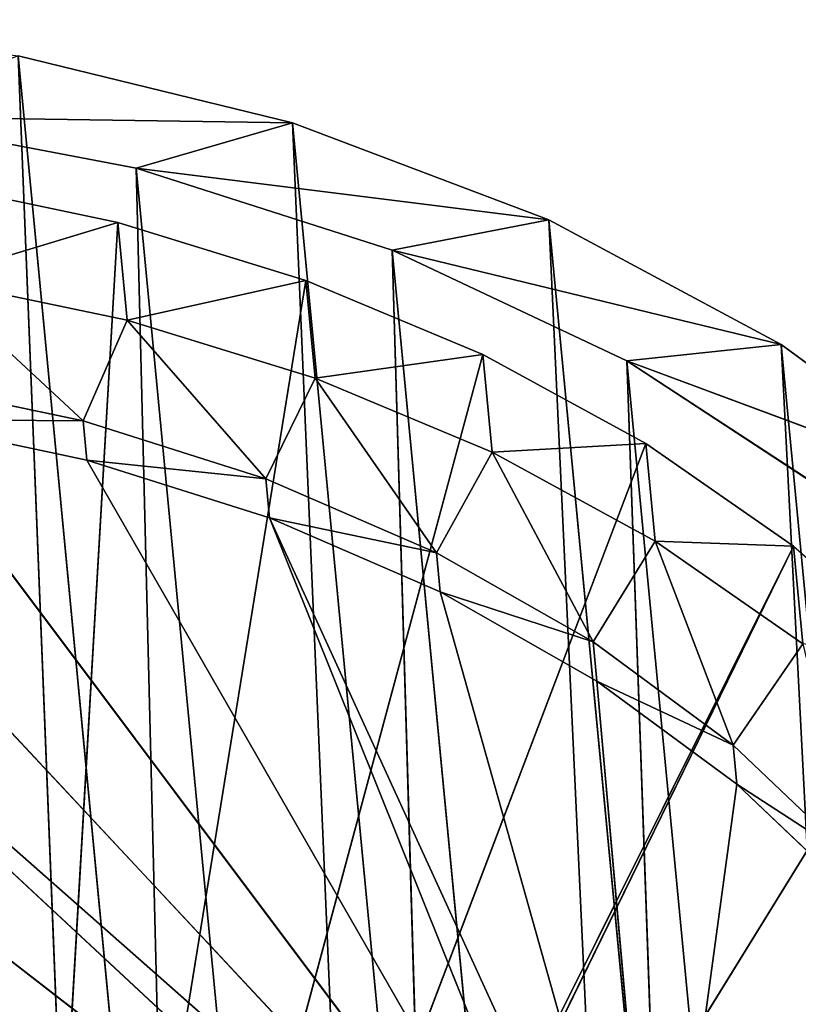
# Model space of a CAD drawing. Extents: x 322 to 502, y 0 to 111.
# Tile 529 of 656: x 366 to 376, y 97 to 111. Entities that reach past the tile are written whole.
import ezdxf

# ---------------------------------------------------------------- set-up
doc = ezdxf.new("R2010")
doc.units = 0
doc.header["$LTSCALE"] = 25.4
doc.layers.get('0').update_dxf_attribs({"color": 13, "linetype": 'CONTINUOUS'})

# ---------------------------------------------------------------- blocks, each defined once
blk = doc.blocks.new('MONO-II-GOLD-7766-7774_ST0')
at = {"color": 7}
for p, q in [((76.01, 156.81, 46.508), (6.557, 78.009, 43.734)), ((76.01, 156.81, 46.508), (6.557, 78.009, 43.734)), ((76.5, 156.036, 50.417), (6.557, 78.009, 43.734)), ((76.5, 156.036, 50.417), (6.557, 78.009, 43.734)), ((76.5, 156.036, 50.417), (7.471, 76.868, 47.473)), ((76.5, 156.036, 50.417), (7.471, 76.868, 47.473)), ((77.415, 154.896, 54.156), (7.471, 76.868, 47.473)), ((77.415, 154.896, 54.156), (7.471, 76.868, 47.473)), ((77.415, 154.896, 54.156), (8.792, 75.386, 50.963)), ((77.415, 154.896, 54.156), (8.792, 75.386, 50.963)), ((78.735, 153.413, 57.646), (8.792, 75.386, 50.963)), ((78.735, 153.413, 57.646), (8.792, 75.386, 50.963)), ((78.735, 153.413, 57.646), (10.489, 73.593, 54.128)), ((78.735, 153.413, 57.646), (10.489, 73.593, 54.128)), ((80.432, 151.62, 60.812), (10.489, 73.593, 54.128)), ((80.432, 151.62, 60.812), (10.489, 73.593, 54.128)), ((8.09, 76.496, 45.344), (59.52, 135.608, 46.624)), ((8.09, 76.496, 45.344), (59.52, 135.608, 46.624)), ((8.09, 76.496, 45.344), (60.226, 134.658, 50.326)), ((8.09, 76.496, 45.344), (60.226, 134.658, 50.326)), ((9.207, 75.196, 48.831), (60.226, 134.658, 50.326)), ((9.207, 75.196, 48.831), (60.226, 134.658, 50.326)), ((9.207, 75.196, 48.831), (61.344, 133.358, 53.813)), ((9.207, 75.196, 48.831), (61.344, 133.358, 53.813)), ((10.71, 73.575, 52.027), (61.344, 133.358, 53.813)), ((10.71, 73.575, 52.027), (61.344, 133.358, 53.813)), ((10.71, 73.575, 52.027), (62.847, 131.737, 57.009)), ((10.71, 73.575, 52.027), (62.847, 131.737, 57.009)), ((11.316, 78.356, 33.861), (24.934, 64.641, 51.454)), ((11.316, 78.356, 33.861), (24.934, 64.641, 51.454)), ((11.135, 78.282, 36.617), (24.934, 64.641, 51.454)), ((11.135, 78.282, 36.617), (24.934, 64.641, 51.454)), ((11.135, 78.282, 36.617), (24.568, 64.935, 51.86)), ((11.135, 78.282, 36.617), (24.568, 64.935, 51.86)), ((9.598, 78.076, 42.541), (8.828, 75.856, 45.094)), ((9.598, 78.076, 42.541), (8.828, 75.856, 45.094)), ((10.16, 77.342, 45.221), (9.598, 78.076, 42.541)), ((9.598, 78.076, 42.541), (11.531, 76.165, 44.622)), ((9.598, 78.076, 42.541), (11.531, 76.165, 44.622)), ((10.16, 77.342, 45.221), (9.598, 78.076, 42.541)), ((7.471, 76.868, 47.473), (6.557, 78.009, 43.734)), ((7.471, 76.868, 47.473), (6.557, 78.009, 43.734)), ((11.2, 77.988, 39.364), (24.568, 64.935, 51.86)), ((11.2, 77.988, 39.364), (24.568, 64.935, 51.86)), ((8.09, 76.496, 45.344), (7.384, 77.446, 41.643)), ((7.471, 76.868, 47.473), (7.384, 77.446, 41.643)), ((8.09, 76.496, 45.344), (7.384, 77.446, 41.643)), ((7.471, 76.868, 47.473), (7.384, 77.446, 41.643)), ((11.531, 76.165, 44.622), (11.512, 77.478, 42.063)), ((11.531, 76.165, 44.622), (11.512, 77.478, 42.063)), ((12.064, 76.759, 44.673), (11.512, 77.478, 42.063)), ((12.064, 76.759, 44.673), (11.512, 77.478, 42.063)), ((24.568, 64.935, 51.86), (11.512, 77.478, 42.063)), ((24.568, 64.935, 51.86), (11.512, 77.478, 42.063)), ((10.16, 77.342, 45.221), (8.828, 75.856, 45.094)), ((10.16, 77.342, 45.221), (8.828, 75.856, 45.094)), ((10.16, 77.342, 45.221), (9.618, 74.929, 47.654)), ((10.16, 77.342, 45.221), (9.618, 74.929, 47.654)), ((10.95, 76.415, 47.782), (10.16, 77.342, 45.221)), ((10.16, 77.342, 45.221), (11.531, 76.165, 44.622)), ((10.16, 77.342, 45.221), (11.531, 76.165, 44.622)), ((10.16, 77.342, 45.221), (12.317, 75.248, 47.108)), ((10.16, 77.342, 45.221), (12.317, 75.248, 47.108)), ((10.95, 76.415, 47.782), (10.16, 77.342, 45.221)), ((8.792, 75.386, 50.963), (7.471, 76.868, 47.473)), ((7.471, 76.868, 47.473), (8.09, 76.496, 45.344)), ((7.471, 76.868, 47.473), (8.09, 76.496, 45.344)), ((8.792, 75.386, 50.963), (7.471, 76.868, 47.473)), ((10.979, 76.883, 42.012), (11.531, 76.165, 44.622)), ((10.979, 76.883, 42.012), (11.531, 76.165, 44.622)), ((11.531, 76.165, 44.622), (12.064, 76.759, 44.673)), ((11.531, 76.165, 44.622), (12.064, 76.759, 44.673)), ((12.317, 75.248, 47.108), (12.064, 76.759, 44.673)), ((12.317, 75.248, 47.108), (12.064, 76.759, 44.673)), ((12.85, 75.842, 47.159), (12.064, 76.759, 44.673)), ((12.064, 76.759, 44.673), (24.568, 64.935, 51.86)), ((12.064, 76.759, 44.673), (24.568, 64.935, 51.86)), ((12.85, 75.842, 47.159), (12.064, 76.759, 44.673)), ((8.265, 76.59, 42.414), (8.828, 75.856, 45.094)), ((8.265, 76.59, 42.414), (8.828, 75.856, 45.094)), ((9.207, 75.196, 48.831), (8.09, 76.496, 45.344)), ((8.792, 75.386, 50.963), (8.09, 76.496, 45.344)), ((9.207, 75.196, 48.831), (8.09, 76.496, 45.344)), ((8.792, 75.386, 50.963), (8.09, 76.496, 45.344)), ((10.95, 76.415, 47.782), (9.618, 74.929, 47.654)), ((10.95, 76.415, 47.782), (9.618, 74.929, 47.654)), ((10.95, 76.415, 47.782), (10.625, 73.82, 50.062)), ((10.95, 76.415, 47.782), (10.625, 73.82, 50.062)), ((11.957, 75.306, 50.189), (10.95, 76.415, 47.782)), ((10.95, 76.415, 47.782), (12.317, 75.248, 47.108)), ((10.95, 76.415, 47.782), (12.317, 75.248, 47.108)), ((10.95, 76.415, 47.782), (13.324, 74.145, 49.433)), ((10.95, 76.415, 47.782), (13.324, 74.145, 49.433)), ((11.957, 75.306, 50.189), (10.95, 76.415, 47.782)), ((11.531, 76.165, 44.622), (12.317, 75.248, 47.108)), ((11.531, 76.165, 44.622), (12.317, 75.248, 47.108)), ((8.828, 75.856, 45.094), (9.618, 74.929, 47.654)), ((8.828, 75.856, 45.094), (9.618, 74.929, 47.654)), ((8.828, 75.856, 45.094), (34.703, 52.791, 43.586)), ((8.828, 75.856, 45.094), (34.703, 52.791, 43.586)), ((12.317, 75.248, 47.108), (12.85, 75.842, 47.159)), ((12.317, 75.248, 47.108), (12.85, 75.842, 47.159)), ((13.324, 74.145, 49.433), (12.85, 75.842, 47.159)), ((13.324, 74.145, 49.433), (12.85, 75.842, 47.159)), ((13.857, 74.74, 49.484), (12.85, 75.842, 47.159)), ((12.85, 75.842, 47.159), (24.568, 64.935, 51.86)), ((12.85, 75.842, 47.159), (24.568, 64.935, 51.86)), ((12.85, 75.842, 47.159), (24.392, 65.043, 52.446)), ((12.85, 75.842, 47.159), (24.392, 65.043, 52.446)), ((13.857, 74.74, 49.484), (12.85, 75.842, 47.159)), ((10.489, 73.593, 54.128), (8.792, 75.386, 50.963)), ((8.792, 75.386, 50.963), (9.207, 75.196, 48.831)), ((8.792, 75.386, 50.963), (9.207, 75.196, 48.831)), ((10.489, 73.593, 54.128), (8.792, 75.386, 50.963)), ((11.957, 75.306, 50.189), (10.625, 73.82, 50.062)), ((11.957, 75.306, 50.189), (10.625, 73.82, 50.062)), ((11.957, 75.306, 50.189), (11.836, 72.544, 52.286)), ((11.957, 75.306, 50.189), (11.836, 72.544, 52.286)), ((13.168, 74.03, 52.413), (11.957, 75.306, 50.189)), ((11.957, 75.306, 50.189), (13.324, 74.145, 49.433)), ((11.957, 75.306, 50.189), (13.324, 74.145, 49.433)), ((11.957, 75.306, 50.189), (14.539, 72.874, 51.565)), ((11.957, 75.306, 50.189), (14.539, 72.874, 51.565)), ((13.168, 74.03, 52.413), (11.957, 75.306, 50.189)), ((12.317, 75.248, 47.108), (13.324, 74.145, 49.433)), ((12.317, 75.248, 47.108), (13.324, 74.145, 49.433)), ((10.71, 73.575, 52.027), (9.207, 75.196, 48.831)), ((10.489, 73.593, 54.128), (9.207, 75.196, 48.831)), ((10.71, 73.575, 52.027), (9.207, 75.196, 48.831)), ((10.489, 73.593, 54.128), (9.207, 75.196, 48.831)), ((9.618, 74.929, 47.654), (10.625, 73.82, 50.062)), ((34.703, 52.791, 43.586), (9.618, 74.929, 47.654)), ((34.703, 52.791, 43.586), (9.618, 74.929, 47.654)), ((9.618, 74.929, 47.654), (10.625, 73.82, 50.062)), ((13.324, 74.145, 49.433), (13.857, 74.74, 49.484)), ((13.324, 74.145, 49.433), (13.857, 74.74, 49.484)), ((14.539, 72.874, 51.565), (13.857, 74.74, 49.484)), ((14.539, 72.874, 51.565), (13.857, 74.74, 49.484)), ((15.072, 73.468, 51.616), (13.857, 74.74, 49.484)), ((13.857, 74.74, 49.484), (24.392, 65.043, 52.446)), ((13.857, 74.74, 49.484), (24.392, 65.043, 52.446)), ((15.072, 73.468, 51.616), (13.857, 74.74, 49.484)), ((13.324, 74.145, 49.433), (14.539, 72.874, 51.565)), ((13.324, 74.145, 49.433), (14.539, 72.874, 51.565)), ((13.168, 74.03, 52.413), (11.836, 72.544, 52.286)), ((13.168, 74.03, 52.413), (11.836, 72.544, 52.286)), ((14.567, 72.603, 54.424), (13.168, 74.03, 52.413)), ((13.168, 74.03, 52.413), (13.235, 71.117, 54.297)), ((13.168, 74.03, 52.413), (13.235, 71.117, 54.297)), ((13.168, 74.03, 52.413), (14.539, 72.874, 51.565)), ((13.168, 74.03, 52.413), (14.539, 72.874, 51.565)), ((13.168, 74.03, 52.413), (15.944, 71.451, 53.472)), ((13.168, 74.03, 52.413), (15.944, 71.451, 53.472)), ((14.567, 72.603, 54.424), (13.168, 74.03, 52.413)), ((10.625, 73.82, 50.062), (11.836, 72.544, 52.286)), ((34.703, 52.791, 43.586), (10.625, 73.82, 50.062)), ((10.625, 73.82, 50.062), (11.836, 72.544, 52.286)), ((34.703, 52.791, 43.586), (10.625, 73.82, 50.062)), ((12.528, 71.528, 56.903), (10.489, 73.593, 54.128)), ((10.489, 73.593, 54.128), (10.71, 73.575, 52.027)), ((10.489, 73.593, 54.128), (10.71, 73.575, 52.027)), ((12.528, 71.528, 56.903), (10.489, 73.593, 54.128)), ((12.566, 71.669, 54.86), (10.71, 73.575, 52.027)), ((12.528, 71.528, 56.903), (10.71, 73.575, 52.027)), ((12.566, 71.669, 54.86), (10.71, 73.575, 52.027)), ((12.528, 71.528, 56.903), (10.71, 73.575, 52.027)), ((14.539, 72.874, 51.565), (15.072, 73.468, 51.616)), ((14.539, 72.874, 51.565), (15.072, 73.468, 51.616)), ((15.944, 71.451, 53.472), (15.072, 73.468, 51.616)), ((15.944, 71.451, 53.472), (15.072, 73.468, 51.616)), ((16.477, 72.045, 53.523), (15.072, 73.468, 51.616)), ((16.477, 72.045, 53.523), (15.072, 73.468, 51.616)), ((24.392, 65.043, 52.446), (15.072, 73.468, 51.616)), ((24.392, 65.043, 52.446), (15.072, 73.468, 51.616)), ((14.539, 72.874, 51.565), (15.944, 71.451, 53.472)), ((14.539, 72.874, 51.565), (15.944, 71.451, 53.472)), ((11.836, 72.544, 52.286), (13.235, 71.117, 54.297)), ((11.836, 72.544, 52.286), (13.235, 71.117, 54.297)), ((11.836, 72.544, 52.286), (34.703, 52.791, 43.586)), ((11.836, 72.544, 52.286), (34.703, 52.791, 43.586)), ((14.567, 72.603, 54.424), (13.235, 71.117, 54.297)), ((14.567, 72.603, 54.424), (13.235, 71.117, 54.297)), ((14.567, 72.603, 54.424), (15.944, 71.451, 53.472)), ((14.567, 72.603, 54.424), (15.944, 71.451, 53.472)), ((15.944, 71.451, 53.472), (16.477, 72.045, 53.523)), ((15.944, 71.451, 53.472), (16.477, 72.045, 53.523)), ((17.52, 69.897, 55.128), (16.477, 72.045, 53.523)), ((17.52, 69.897, 55.128), (16.477, 72.045, 53.523)), ((18.052, 70.491, 55.179), (16.477, 72.045, 53.523)), ((16.477, 72.045, 53.523), (24.392, 65.043, 52.446)), ((16.477, 72.045, 53.523), (24.392, 65.043, 52.446)), ((18.052, 70.491, 55.179), (16.477, 72.045, 53.523)), ((15.944, 71.451, 53.472), (17.52, 69.897, 55.128)), ((15.944, 71.451, 53.472), (17.52, 69.897, 55.128)), ((13.235, 71.117, 54.297), (14.805, 69.558, 56.07)), ((13.235, 71.117, 54.297), (14.805, 69.558, 56.07)), ((13.235, 71.117, 54.297), (34.713, 52.765, 43.78)), ((13.235, 71.117, 54.297), (34.713, 52.765, 43.78)), ((13.235, 71.117, 54.297), (34.703, 52.791, 43.586)), ((13.235, 71.117, 54.297), (34.703, 52.791, 43.586)), ((14.805, 69.558, 56.07), (34.713, 52.765, 43.78)), ((14.805, 69.558, 56.07), (34.713, 52.765, 43.78))]:
    blk.add_line(p, q, dxfattribs=at)
mesh = blk.add_polyface(dxfattribs=at)
corners = [(75.955, 157.201, 42.513), (6.067, 78.783, 39.825), (76.01, 156.81, 46.508)]
mesh.append_faces([[corners[k] for k in face] for face in [(0, 1, 2)]], dxfattribs={"color": 7})
mesh = blk.add_polyface(dxfattribs=at)
corners = [(76.01, 156.81, 46.508), (6.067, 78.783, 39.825), (6.557, 78.009, 43.734)]
mesh.append_faces([[corners[k] for k in face] for face in [(0, 1, 2)]], dxfattribs={"color": 7})
mesh = blk.add_polyface(dxfattribs=at)
corners = [(76.01, 156.81, 46.508), (6.557, 78.009, 43.734), (76.5, 156.036, 50.417)]
mesh.append_faces([[corners[k] for k in face] for face in [(0, 1, 2)]], dxfattribs={"color": 7})
mesh = blk.add_polyface(dxfattribs=at)
corners = [(76.5, 156.036, 50.417), (6.557, 78.009, 43.734), (7.471, 76.868, 47.473)]
mesh.append_faces([[corners[k] for k in face] for face in [(0, 1, 2)]], dxfattribs={"color": 7})
mesh = blk.add_polyface(dxfattribs=at)
corners = [(76.5, 156.036, 50.417), (7.471, 76.868, 47.473), (77.415, 154.896, 54.156)]
mesh.append_faces([[corners[k] for k in face] for face in [(0, 1, 2)]], dxfattribs={"color": 7})
mesh = blk.add_polyface(dxfattribs=at)
corners = [(77.415, 154.896, 54.156), (7.471, 76.868, 47.473), (8.792, 75.386, 50.963)]
mesh.append_faces([[corners[k] for k in face] for face in [(0, 1, 2)]], dxfattribs={"color": 7})
mesh = blk.add_polyface(dxfattribs=at)
corners = [(77.415, 154.896, 54.156), (8.792, 75.386, 50.963), (78.735, 153.413, 57.646)]
mesh.append_faces([[corners[k] for k in face] for face in [(0, 1, 2)]], dxfattribs={"color": 7})
mesh = blk.add_polyface(dxfattribs=at)
corners = [(78.735, 153.413, 57.646), (8.792, 75.386, 50.963), (10.489, 73.593, 54.128)]
mesh.append_faces([[corners[k] for k in face] for face in [(0, 1, 2)]], dxfattribs={"color": 7})
mesh = blk.add_polyface(dxfattribs=at)
corners = [(78.735, 153.413, 57.646), (10.489, 73.593, 54.128), (80.432, 151.62, 60.812)]
mesh.append_faces([[corners[k] for k in face] for face in [(0, 1, 2)]], dxfattribs={"color": 7})
mesh = blk.add_polyface(dxfattribs=at)
corners = [(80.432, 151.62, 60.812), (10.489, 73.593, 54.128), (12.528, 71.528, 56.903)]
mesh.append_faces([[corners[k] for k in face] for face in [(0, 1, 2)]], dxfattribs={"color": 7})
mesh = blk.add_polyface(dxfattribs=at)
corners = [(59.241, 136.187, 42.792), (59.52, 135.608, 46.624), (7.384, 77.446, 41.643)]
mesh.append_faces([[corners[k] for k in face] for face in [(0, 1, 2)]], dxfattribs={"color": 7})
mesh = blk.add_polyface(dxfattribs=at)
corners = [(59.52, 135.608, 46.624), (8.09, 76.496, 45.344), (7.384, 77.446, 41.643)]
mesh.append_faces([[corners[k] for k in face] for face in [(0, 1, 2)]], dxfattribs={"color": 7})
mesh = blk.add_polyface(dxfattribs=at)
corners = [(59.52, 135.608, 46.624), (60.226, 134.658, 50.326), (8.09, 76.496, 45.344)]
mesh.append_faces([[corners[k] for k in face] for face in [(0, 1, 2)]], dxfattribs={"color": 7})
mesh = blk.add_polyface(dxfattribs=at)
corners = [(60.226, 134.658, 50.326), (9.207, 75.196, 48.831), (8.09, 76.496, 45.344)]
mesh.append_faces([[corners[k] for k in face] for face in [(0, 1, 2)]], dxfattribs={"color": 7})
mesh = blk.add_polyface(dxfattribs=at)
corners = [(60.226, 134.658, 50.326), (61.344, 133.358, 53.813), (9.207, 75.196, 48.831)]
mesh.append_faces([[corners[k] for k in face] for face in [(0, 1, 2)]], dxfattribs={"color": 7})
mesh = blk.add_polyface(dxfattribs=at)
corners = [(61.344, 133.358, 53.813), (10.71, 73.575, 52.027), (9.207, 75.196, 48.831)]
mesh.append_faces([[corners[k] for k in face] for face in [(0, 1, 2)]], dxfattribs={"color": 7})
mesh = blk.add_polyface(dxfattribs=at)
corners = [(61.344, 133.358, 53.813), (62.847, 131.737, 57.009), (10.71, 73.575, 52.027)]
mesh.append_faces([[corners[k] for k in face] for face in [(0, 1, 2)]], dxfattribs={"color": 7})
mesh = blk.add_polyface(dxfattribs=at)
corners = [(62.847, 131.737, 57.009), (12.566, 71.669, 54.86), (10.71, 73.575, 52.027)]
mesh.append_faces([[corners[k] for k in face] for face in [(0, 1, 2)]], dxfattribs={"color": 7})
mesh = blk.add_polyface(dxfattribs=at)
corners = [(24.934, 64.641, 51.454), (11.316, 78.356, 33.861), (11.135, 78.282, 36.617)]
mesh.append_faces([[corners[k] for k in face] for face in [(0, 1, 2)]], dxfattribs={"color": 7})
mesh = blk.add_polyface(dxfattribs=at)
corners = [(24.934, 64.641, 51.454), (11.74, 78.209, 31.134), (11.316, 78.356, 33.861)]
mesh.append_faces([[corners[k] for k in face] for face in [(0, 1, 2)]], dxfattribs={"color": 7})
mesh = blk.add_polyface(dxfattribs=at)
corners = [(24.568, 64.935, 51.86), (24.934, 64.641, 51.454), (11.135, 78.282, 36.617)]
mesh.append_faces([[corners[k] for k in face] for face in [(0, 1, 2)]], dxfattribs={"color": 7})
mesh = blk.add_polyface(dxfattribs=at)
corners = [(24.568, 64.935, 51.86), (11.135, 78.282, 36.617), (11.2, 77.988, 39.364)]
mesh.append_faces([[corners[k] for k in face] for face in [(0, 1, 2)]], dxfattribs={"color": 7})
mesh = blk.add_polyface(dxfattribs=at)
corners = [(24.934, 64.641, 51.454), (12.403, 77.843, 28.476), (11.74, 78.209, 31.134)]
mesh.append_faces([[corners[k] for k in face] for face in [(0, 1, 2)]], dxfattribs={"color": 7})
mesh = blk.add_polyface(dxfattribs=at)
corners = [(9.598, 78.076, 42.541), (8.265, 76.59, 42.414), (8.828, 75.856, 45.094)]
mesh.append_faces([[corners[k] for k in face] for face in [(0, 1, 2)]], dxfattribs={"color": 7})
mesh = blk.add_polyface(dxfattribs=at)
corners = [(9.598, 78.076, 42.541), (8.828, 75.856, 45.094), (10.16, 77.342, 45.221)]
mesh.append_faces([[corners[k] for k in face] for face in [(0, 1, 2)]], dxfattribs={"color": 7})
mesh = blk.add_polyface(dxfattribs=at)
corners = [(11.531, 76.165, 44.622), (10.979, 76.883, 42.012), (9.598, 78.076, 42.541)]
mesh.append_faces([[corners[k] for k in face] for face in [(0, 1, 2)]], dxfattribs={"color": 7})
mesh = blk.add_polyface(dxfattribs=at)
corners = [(10.16, 77.342, 45.221), (11.531, 76.165, 44.622), (9.598, 78.076, 42.541)]
mesh.append_faces([[corners[k] for k in face] for face in [(0, 1, 2)]], dxfattribs={"color": 7})
mesh = blk.add_polyface(dxfattribs=at)
corners = [(7.471, 76.868, 47.473), (6.557, 78.009, 43.734), (7.384, 77.446, 41.643)]
mesh.append_faces([[corners[k] for k in face] for face in [(0, 1, 2)]], dxfattribs={"color": 7})
mesh = blk.add_polyface(dxfattribs=at)
corners = [(24.568, 64.935, 51.86), (11.2, 77.988, 39.364), (11.512, 77.478, 42.063)]
mesh.append_faces([[corners[k] for k in face] for face in [(0, 1, 2)]], dxfattribs={"color": 7})
mesh = blk.add_polyface(dxfattribs=at)
corners = [(24.934, 64.641, 51.454), (13.294, 77.263, 25.925), (12.403, 77.843, 28.476)]
mesh.append_faces([[corners[k] for k in face] for face in [(0, 1, 2)]], dxfattribs={"color": 7})
mesh = blk.add_polyface(dxfattribs=at)
corners = [(7.471, 76.868, 47.473), (7.384, 77.446, 41.643), (8.09, 76.496, 45.344)]
mesh.append_faces([[corners[k] for k in face] for face in [(0, 1, 2)]], dxfattribs={"color": 7})
mesh = blk.add_polyface(dxfattribs=at)
corners = [(11.512, 77.478, 42.063), (10.979, 76.883, 42.012), (11.531, 76.165, 44.622)]
mesh.append_faces([[corners[k] for k in face] for face in [(0, 1, 2)]], dxfattribs={"color": 7})
mesh = blk.add_polyface(dxfattribs=at)
corners = [(11.512, 77.478, 42.063), (11.531, 76.165, 44.622), (12.064, 76.759, 44.673)]
mesh.append_faces([[corners[k] for k in face] for face in [(0, 1, 2)]], dxfattribs={"color": 7})
mesh = blk.add_polyface(dxfattribs=at)
corners = [(24.568, 64.935, 51.86), (11.512, 77.478, 42.063), (12.064, 76.759, 44.673)]
mesh.append_faces([[corners[k] for k in face] for face in [(0, 1, 2)]], dxfattribs={"color": 7})
mesh = blk.add_polyface(dxfattribs=at)
corners = [(10.16, 77.342, 45.221), (8.828, 75.856, 45.094), (9.618, 74.929, 47.654)]
mesh.append_faces([[corners[k] for k in face] for face in [(0, 1, 2)]], dxfattribs={"color": 7})
mesh = blk.add_polyface(dxfattribs=at)
corners = [(10.16, 77.342, 45.221), (9.618, 74.929, 47.654), (10.95, 76.415, 47.782)]
mesh.append_faces([[corners[k] for k in face] for face in [(0, 1, 2)]], dxfattribs={"color": 7})
mesh = blk.add_polyface(dxfattribs=at)
corners = [(12.317, 75.248, 47.108), (11.531, 76.165, 44.622), (10.16, 77.342, 45.221)]
mesh.append_faces([[corners[k] for k in face] for face in [(0, 1, 2)]], dxfattribs={"color": 7})
mesh = blk.add_polyface(dxfattribs=at)
corners = [(10.95, 76.415, 47.782), (12.317, 75.248, 47.108), (10.16, 77.342, 45.221)]
mesh.append_faces([[corners[k] for k in face] for face in [(0, 1, 2)]], dxfattribs={"color": 7})
mesh = blk.add_polyface(dxfattribs=at)
corners = [(24.934, 64.641, 51.454), (14.4, 76.477, 23.518), (13.294, 77.263, 25.925)]
mesh.append_faces([[corners[k] for k in face] for face in [(0, 1, 2)]], dxfattribs={"color": 7})
mesh = blk.add_polyface(dxfattribs=at)
corners = [(8.792, 75.386, 50.963), (7.471, 76.868, 47.473), (8.09, 76.496, 45.344)]
mesh.append_faces([[corners[k] for k in face] for face in [(0, 1, 2)]], dxfattribs={"color": 7})
mesh = blk.add_polyface(dxfattribs=at)
corners = [(12.064, 76.759, 44.673), (11.531, 76.165, 44.622), (12.317, 75.248, 47.108)]
mesh.append_faces([[corners[k] for k in face] for face in [(0, 1, 2)]], dxfattribs={"color": 7})
mesh = blk.add_polyface(dxfattribs=at)
corners = [(12.064, 76.759, 44.673), (12.317, 75.248, 47.108), (12.85, 75.842, 47.159)]
mesh.append_faces([[corners[k] for k in face] for face in [(0, 1, 2)]], dxfattribs={"color": 7})
mesh = blk.add_polyface(dxfattribs=at)
corners = [(24.568, 64.935, 51.86), (12.064, 76.759, 44.673), (12.85, 75.842, 47.159)]
mesh.append_faces([[corners[k] for k in face] for face in [(0, 1, 2)]], dxfattribs={"color": 7})
mesh = blk.add_polyface(dxfattribs=at)
corners = [(8.828, 75.856, 45.094), (8.265, 76.59, 42.414), (34.703, 52.791, 43.586)]
mesh.append_faces([[corners[k] for k in face] for face in [(0, 1, 2)]], dxfattribs={"color": 7})
mesh = blk.add_polyface(dxfattribs=at)
corners = [(8.792, 75.386, 50.963), (8.09, 76.496, 45.344), (9.207, 75.196, 48.831)]
mesh.append_faces([[corners[k] for k in face] for face in [(0, 1, 2)]], dxfattribs={"color": 7})
mesh = blk.add_polyface(dxfattribs=at)
corners = [(24.934, 64.641, 51.454), (15.706, 75.497, 21.288), (14.4, 76.477, 23.518)]
mesh.append_faces([[corners[k] for k in face] for face in [(0, 1, 2)]], dxfattribs={"color": 7})
mesh = blk.add_polyface(dxfattribs=at)
corners = [(10.95, 76.415, 47.782), (9.618, 74.929, 47.654), (10.625, 73.82, 50.062)]
mesh.append_faces([[corners[k] for k in face] for face in [(0, 1, 2)]], dxfattribs={"color": 7})
mesh = blk.add_polyface(dxfattribs=at)
corners = [(10.95, 76.415, 47.782), (10.625, 73.82, 50.062), (11.957, 75.306, 50.189)]
mesh.append_faces([[corners[k] for k in face] for face in [(0, 1, 2)]], dxfattribs={"color": 7})
mesh = blk.add_polyface(dxfattribs=at)
corners = [(13.324, 74.145, 49.433), (12.317, 75.248, 47.108), (10.95, 76.415, 47.782)]
mesh.append_faces([[corners[k] for k in face] for face in [(0, 1, 2)]], dxfattribs={"color": 7})
mesh = blk.add_polyface(dxfattribs=at)
corners = [(11.957, 75.306, 50.189), (13.324, 74.145, 49.433), (10.95, 76.415, 47.782)]
mesh.append_faces([[corners[k] for k in face] for face in [(0, 1, 2)]], dxfattribs={"color": 7})
mesh = blk.add_polyface(dxfattribs=at)
corners = [(9.618, 74.929, 47.654), (8.828, 75.856, 45.094), (34.703, 52.791, 43.586)]
mesh.append_faces([[corners[k] for k in face] for face in [(0, 1, 2)]], dxfattribs={"color": 7})
mesh = blk.add_polyface(dxfattribs=at)
corners = [(12.85, 75.842, 47.159), (12.317, 75.248, 47.108), (13.324, 74.145, 49.433)]
mesh.append_faces([[corners[k] for k in face] for face in [(0, 1, 2)]], dxfattribs={"color": 7})
mesh = blk.add_polyface(dxfattribs=at)
corners = [(12.85, 75.842, 47.159), (13.324, 74.145, 49.433), (13.857, 74.74, 49.484)]
mesh.append_faces([[corners[k] for k in face] for face in [(0, 1, 2)]], dxfattribs={"color": 7})
mesh = blk.add_polyface(dxfattribs=at)
corners = [(24.392, 65.043, 52.446), (24.568, 64.935, 51.86), (12.85, 75.842, 47.159)]
mesh.append_faces([[corners[k] for k in face] for face in [(0, 1, 2)]], dxfattribs={"color": 7})
mesh = blk.add_polyface(dxfattribs=at)
corners = [(24.392, 65.043, 52.446), (12.85, 75.842, 47.159), (13.857, 74.74, 49.484)]
mesh.append_faces([[corners[k] for k in face] for face in [(0, 1, 2)]], dxfattribs={"color": 7})
mesh = blk.add_polyface(dxfattribs=at)
corners = [(24.934, 64.641, 51.454), (22.926, 69.164, 19.666), (15.706, 75.497, 21.288)]
mesh.append_faces([[corners[k] for k in face] for face in [(0, 1, 2)]], dxfattribs={"color": 7})
mesh = blk.add_polyface(dxfattribs=at)
corners = [(10.489, 73.593, 54.128), (8.792, 75.386, 50.963), (9.207, 75.196, 48.831)]
mesh.append_faces([[corners[k] for k in face] for face in [(0, 1, 2)]], dxfattribs={"color": 7})
mesh = blk.add_polyface(dxfattribs=at)
corners = [(11.957, 75.306, 50.189), (10.625, 73.82, 50.062), (11.836, 72.544, 52.286)]
mesh.append_faces([[corners[k] for k in face] for face in [(0, 1, 2)]], dxfattribs={"color": 7})
mesh = blk.add_polyface(dxfattribs=at)
corners = [(13.168, 74.03, 52.413), (11.957, 75.306, 50.189), (11.836, 72.544, 52.286)]
mesh.append_faces([[corners[k] for k in face] for face in [(0, 1, 2)]], dxfattribs={"color": 7})
mesh = blk.add_polyface(dxfattribs=at)
corners = [(14.539, 72.874, 51.565), (13.324, 74.145, 49.433), (11.957, 75.306, 50.189)]
mesh.append_faces([[corners[k] for k in face] for face in [(0, 1, 2)]], dxfattribs={"color": 7})
mesh = blk.add_polyface(dxfattribs=at)
corners = [(13.168, 74.03, 52.413), (14.539, 72.874, 51.565), (11.957, 75.306, 50.189)]
mesh.append_faces([[corners[k] for k in face] for face in [(0, 1, 2)]], dxfattribs={"color": 7})
mesh = blk.add_polyface(dxfattribs=at)
corners = [(10.489, 73.593, 54.128), (9.207, 75.196, 48.831), (10.71, 73.575, 52.027)]
mesh.append_faces([[corners[k] for k in face] for face in [(0, 1, 2)]], dxfattribs={"color": 7})
mesh = blk.add_polyface(dxfattribs=at)
corners = [(10.625, 73.82, 50.062), (9.618, 74.929, 47.654), (34.703, 52.791, 43.586)]
mesh.append_faces([[corners[k] for k in face] for face in [(0, 1, 2)]], dxfattribs={"color": 7})
mesh = blk.add_polyface(dxfattribs=at)
corners = [(14.539, 72.874, 51.565), (13.857, 74.74, 49.484), (13.324, 74.145, 49.433)]
mesh.append_faces([[corners[k] for k in face] for face in [(0, 1, 2)]], dxfattribs={"color": 7})
mesh = blk.add_polyface(dxfattribs=at)
corners = [(15.072, 73.468, 51.616), (13.857, 74.74, 49.484), (14.539, 72.874, 51.565)]
mesh.append_faces([[corners[k] for k in face] for face in [(0, 1, 2)]], dxfattribs={"color": 7})
mesh = blk.add_polyface(dxfattribs=at)
corners = [(24.392, 65.043, 52.446), (13.857, 74.74, 49.484), (15.072, 73.468, 51.616)]
mesh.append_faces([[corners[k] for k in face] for face in [(0, 1, 2)]], dxfattribs={"color": 7})
mesh = blk.add_polyface(dxfattribs=at)
corners = [(13.235, 71.117, 54.297), (13.168, 74.03, 52.413), (11.836, 72.544, 52.286)]
mesh.append_faces([[corners[k] for k in face] for face in [(0, 1, 2)]], dxfattribs={"color": 7})
mesh = blk.add_polyface(dxfattribs=at)
corners = [(14.567, 72.603, 54.424), (13.168, 74.03, 52.413), (13.235, 71.117, 54.297)]
mesh.append_faces([[corners[k] for k in face] for face in [(0, 1, 2)]], dxfattribs={"color": 7})
mesh = blk.add_polyface(dxfattribs=at)
corners = [(15.944, 71.451, 53.472), (14.539, 72.874, 51.565), (13.168, 74.03, 52.413)]
mesh.append_faces([[corners[k] for k in face] for face in [(0, 1, 2)]], dxfattribs={"color": 7})
mesh = blk.add_polyface(dxfattribs=at)
corners = [(14.567, 72.603, 54.424), (15.944, 71.451, 53.472), (13.168, 74.03, 52.413)]
mesh.append_faces([[corners[k] for k in face] for face in [(0, 1, 2)]], dxfattribs={"color": 7})
mesh = blk.add_polyface(dxfattribs=at)
corners = [(11.836, 72.544, 52.286), (10.625, 73.82, 50.062), (34.703, 52.791, 43.586)]
mesh.append_faces([[corners[k] for k in face] for face in [(0, 1, 2)]], dxfattribs={"color": 7})
mesh = blk.add_polyface(dxfattribs=at)
corners = [(12.528, 71.528, 56.903), (10.489, 73.593, 54.128), (10.71, 73.575, 52.027)]
mesh.append_faces([[corners[k] for k in face] for face in [(0, 1, 2)]], dxfattribs={"color": 7})
mesh = blk.add_polyface(dxfattribs=at)
corners = [(12.528, 71.528, 56.903), (10.71, 73.575, 52.027), (12.566, 71.669, 54.86)]
mesh.append_faces([[corners[k] for k in face] for face in [(0, 1, 2)]], dxfattribs={"color": 7})
mesh = blk.add_polyface(dxfattribs=at)
corners = [(15.944, 71.451, 53.472), (15.072, 73.468, 51.616), (14.539, 72.874, 51.565)]
mesh.append_faces([[corners[k] for k in face] for face in [(0, 1, 2)]], dxfattribs={"color": 7})
mesh = blk.add_polyface(dxfattribs=at)
corners = [(16.477, 72.045, 53.523), (15.072, 73.468, 51.616), (15.944, 71.451, 53.472)]
mesh.append_faces([[corners[k] for k in face] for face in [(0, 1, 2)]], dxfattribs={"color": 7})
mesh = blk.add_polyface(dxfattribs=at)
corners = [(16.477, 72.045, 53.523), (24.392, 65.043, 52.446), (15.072, 73.468, 51.616)]
mesh.append_faces([[corners[k] for k in face] for face in [(0, 1, 2)]], dxfattribs={"color": 7})
mesh = blk.add_polyface(dxfattribs=at)
corners = [(13.235, 71.117, 54.297), (11.836, 72.544, 52.286), (34.703, 52.791, 43.586)]
mesh.append_faces([[corners[k] for k in face] for face in [(0, 1, 2)]], dxfattribs={"color": 7})
mesh = blk.add_polyface(dxfattribs=at)
corners = [(14.805, 69.558, 56.07), (14.567, 72.603, 54.424), (13.235, 71.117, 54.297)]
mesh.append_faces([[corners[k] for k in face] for face in [(0, 1, 2)]], dxfattribs={"color": 7})
mesh = blk.add_polyface(dxfattribs=at)
corners = [(17.52, 69.897, 55.128), (15.944, 71.451, 53.472), (14.567, 72.603, 54.424)]
mesh.append_faces([[corners[k] for k in face] for face in [(0, 1, 2)]], dxfattribs={"color": 7})
mesh = blk.add_polyface(dxfattribs=at)
corners = [(17.52, 69.897, 55.128), (16.477, 72.045, 53.523), (15.944, 71.451, 53.472)]
mesh.append_faces([[corners[k] for k in face] for face in [(0, 1, 2)]], dxfattribs={"color": 7})
mesh = blk.add_polyface(dxfattribs=at)
corners = [(18.052, 70.491, 55.179), (16.477, 72.045, 53.523), (17.52, 69.897, 55.128)]
mesh.append_faces([[corners[k] for k in face] for face in [(0, 1, 2)]], dxfattribs={"color": 7})
mesh = blk.add_polyface(dxfattribs=at)
corners = [(18.052, 70.491, 55.179), (24.392, 65.043, 52.446), (16.477, 72.045, 53.523)]
mesh.append_faces([[corners[k] for k in face] for face in [(0, 1, 2)]], dxfattribs={"color": 7})
mesh = blk.add_polyface(dxfattribs=at)
corners = [(14.805, 69.558, 56.07), (13.235, 71.117, 54.297), (34.713, 52.765, 43.78)]
mesh.append_faces([[corners[k] for k in face] for face in [(0, 1, 2)]], dxfattribs={"color": 7})
mesh = blk.add_polyface(dxfattribs=at)
corners = [(13.235, 71.117, 54.297), (34.703, 52.791, 43.586), (34.713, 52.765, 43.78)]
mesh.append_faces([[corners[k] for k in face] for face in [(0, 1, 2)]], dxfattribs={"color": 7})
mesh = blk.add_polyface(dxfattribs=at)
corners = [(19.775, 68.829, 56.56), (24.392, 65.043, 52.446), (18.052, 70.491, 55.179)]
mesh.append_faces([[corners[k] for k in face] for face in [(0, 1, 2)]], dxfattribs={"color": 7})
mesh = blk.add_polyface(dxfattribs=at)
corners = [(16.525, 67.886, 57.582), (14.805, 69.558, 56.07), (34.713, 52.765, 43.78)]
mesh.append_faces([[corners[k] for k in face] for face in [(0, 1, 2)]], dxfattribs={"color": 7})
mesh = blk.add_polyface(dxfattribs=at)
corners = [(18.374, 66.124, 58.813), (16.525, 67.886, 57.582), (34.713, 52.765, 43.78)]
mesh.append_faces([[corners[k] for k in face] for face in [(0, 1, 2)]], dxfattribs={"color": 7})
mesh = blk.add_polyface(dxfattribs=at)
corners = [(20.327, 64.293, 59.748), (18.374, 66.124, 58.813), (34.713, 52.765, 43.78)]
mesh.append_faces([[corners[k] for k in face] for face in [(0, 1, 2)]], dxfattribs={"color": 7})

msp = doc.modelspace()

# ---------------------------------------------------------------- block references
at = {"color": 0, "extrusion": (1, -3.88578e-16, -4.44089e-16), "rotation": 180}
msp.add_blockref('MONO-II-GOLD-7766-7774_ST0', (116.942, 158.391, 322.124), dxfattribs=at)

doc.saveas('drawing.dxf')
